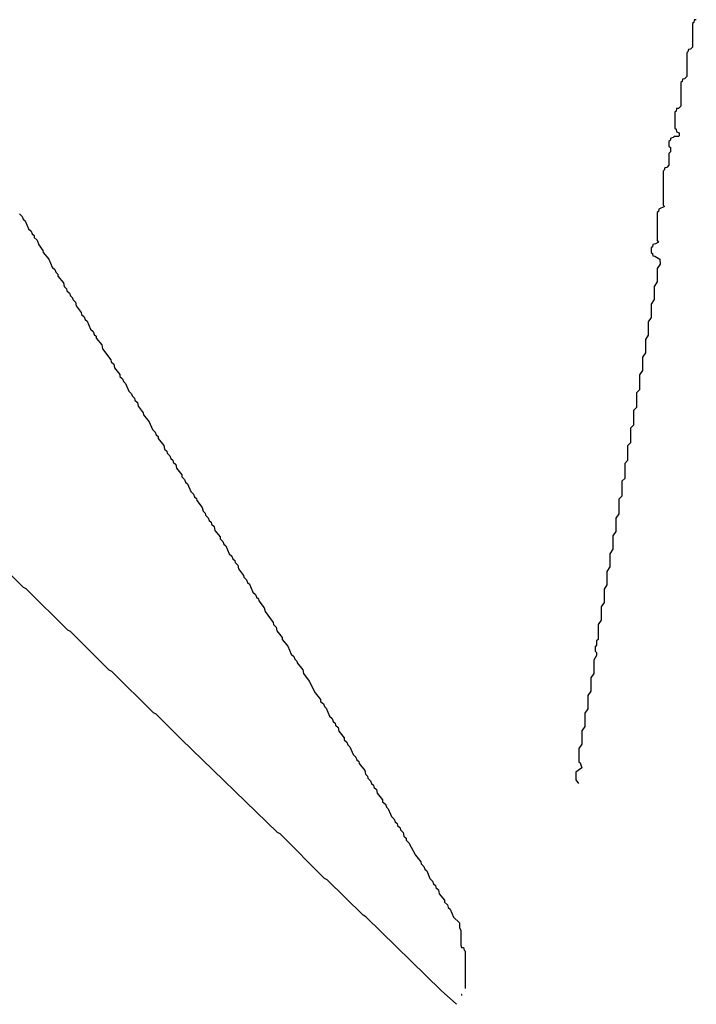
# Model space of a CAD drawing. Extents: x 2106670 to 2323771, y 35271 to 224896.
# Tile 276 of 419: x 2317031 to 2321615, y 84254 to 90920. Entities that reach past the tile are written whole.
import ezdxf

# ---------------------------------------------------------------- set-up
doc = ezdxf.new("R2010")
doc.units = 0

msp = doc.modelspace()

# ---------------------------------------------------------------- linework, layer by layer
at = {"layer": '0CON20XD'}
for points in [[(2321615.2, 90920.2), (2321601.7, 90918.3), (2321598.3, 90901.7), (2321590, 90895), (2321590, 90735), (2321575, 90720), (2321561.7, 90718.3), (2321558.3, 90701.7), (2321550, 90695), (2321550, 90535), (2321535, 90520), (2321521.7, 90518.3), (2321518.3, 90501.7), (2321510, 90495), (2321510, 90335), (2321495, 90320), (2321481.7, 90318.3), (2321478.3, 90301.7), (2321470, 90295), (2321470, 90185), (2321478.3, 90178.3), (2321481.7, 90161.7), (2321500, 90155), (2321500, 90135), (2321495, 90130), (2321465, 90130), (2321458.3, 90121.7), (2321441.7, 90118.3), (2321438.3, 90101.7), (2321430, 90095), (2321430, 90065), (2321440, 90055), (2321440, 90025), (2321430, 90015), (2321430, 89935), (2321415, 89920), (2321401.7, 89918.3), (2321398.3, 89901.7), (2321390, 89895), (2321390, 89665), (2321400, 89655), (2321361.7, 89638.3), (2321358.3, 89621.7), (2321350, 89615), (2321350, 89425), (2321360, 89415), (2321338.3, 89401.7), (2321321.7, 89398.3), (2321318.3, 89381.7), (2321310, 89375), (2321310, 89345), (2321318.3, 89338.3), (2321321.7, 89321.7), (2321335, 89320), (2321368.3, 89298.3), (2321370, 89265), (2321350, 89235), (2321350, 89145), (2321330, 89115), (2321330, 89025), (2321310, 88995), (2321310, 88905), (2321290, 88875), (2321290, 88785), (2321270, 88755), (2321270, 88665), (2321250, 88635), (2321250, 88545), (2321230, 88515), (2321230, 88415), (2321210, 88395), (2321210, 88295), (2321190, 88275), (2321190, 88175), (2321170, 88155), (2321170, 88055), (2321150, 88035), (2321150, 87935), (2321130, 87915), (2321130, 87815), (2321110, 87795), (2321110, 87695), (2321090, 87675), (2321090, 87575), (2321070, 87545), (2321070, 87455), (2321050, 87425), (2321050, 87335), (2321030, 87305), (2321030, 87215), (2321010, 87185), (2321010, 87095), (2320990, 87065), (2320990, 86975), (2320970, 86945), (2320970, 86855), (2320950, 86825), (2320950, 86725), (2320940, 86715), (2320940, 86685), (2320930, 86675), (2320930, 86645), (2320940, 86635), (2320940, 86615), (2320920, 86585), (2320920, 86495), (2320900, 86465), (2320900, 86375), (2320880, 86345), (2320880, 86255), (2320860, 86225), (2320860, 86135), (2320840, 86105), (2320840, 86015), (2320820, 85985), (2320820, 85895), (2320828.3, 85888.3), (2320840, 85855), (2320800, 85825), (2320800, 85775), (2320817.8, 85748.3)], [(2317030, 89605), (2317048.3, 89588.3), (2317055, 89570), (2317068.3, 89558.3), (2317090, 89505), (2317108.3, 89488.3), (2317115, 89470), (2317128.3, 89458.3), (2317130, 89445), (2317148.3, 89428.3), (2317160, 89395), (2317188.3, 89358.3), (2317190, 89345), (2317228.3, 89298.3), (2317250, 89245), (2317268.3, 89228.3), (2317275, 89210), (2317288.3, 89198.3), (2317290, 89185), (2317328.3, 89138.3), (2317333, 89113), (2317348.3, 89098.3), (2317350, 89085), (2317368.3, 89068.3), (2317375, 89050), (2317388.3, 89038.3), (2317390, 89025), (2317408.3, 89008.3), (2317413, 88983), (2317448.3, 88938.3), (2317450, 88925), (2317468.3, 88908.3), (2317475, 88890), (2317488.3, 88878.3), (2317510, 88825), (2317528.3, 88808.3), (2317535, 88790), (2317548.3, 88778.3), (2317550, 88765), (2317588.3, 88718.3), (2317593, 88693), (2317648.3, 88618.3), (2317650, 88605), (2317668.3, 88588.3), (2317673, 88563), (2317708.3, 88518.3), (2317710, 88505), (2317728.3, 88488.3), (2317735, 88470), (2317748.3, 88458.3), (2317770, 88405), (2317788.3, 88388.3), (2317793, 88373), (2317808.3, 88358.3), (2317810, 88345), (2317828.3, 88328.3), (2317833, 88303), (2317868.3, 88258.3), (2317870, 88245), (2317908.3, 88198.3), (2317930, 88145), (2317948.3, 88128.3), (2317955, 88110), (2317968.3, 88098.3), (2317970, 88085), (2318008.3, 88038.3), (2318013, 88013), (2318028.3, 87998.3), (2318030, 87985), (2318048.3, 87968.3), (2318055, 87950), (2318068.3, 87938.3), (2318070, 87925), (2318088.3, 87908.3), (2318093, 87883), (2318128.3, 87838.3), (2318130, 87825), (2318148.3, 87808.3), (2318155, 87790), (2318168.3, 87778.3), (2318190, 87725), (2318208.3, 87708.3), (2318215, 87690), (2318228.3, 87678.3), (2318230, 87665), (2318268.3, 87618.3), (2318273, 87593), (2318288.3, 87578.3), (2318290, 87565), (2318308.3, 87548.3), (2318315, 87530), (2318328.3, 87518.3), (2318330, 87505), (2318348.3, 87488.3), (2318353, 87463), (2318388.3, 87418.3), (2318390, 87405), (2318408.3, 87388.3), (2318415, 87370), (2318428.3, 87358.3), (2318450, 87305), (2318468.3, 87288.3), (2318475, 87270), (2318488.3, 87258.3), (2318490, 87245), (2318508.3, 87228.3), (2318513, 87203), (2318548.3, 87158.3), (2318550, 87145), (2318568.3, 87128.3), (2318575, 87110), (2318588.3, 87098.3), (2318610, 87045), (2318628.3, 87028.3), (2318635, 87010), (2318648.3, 86998.3), (2318650, 86985), (2318688.3, 86938.3), (2318693, 86913), (2318748.3, 86838.3), (2318750, 86825), (2318768.3, 86808.3), (2318773, 86783), (2318808.3, 86738.3), (2318810, 86725), (2318848.3, 86678.3), (2318870, 86625), (2318888.3, 86608.3), (2318895, 86590), (2318908.3, 86578.3), (2318910, 86565), (2318948.3, 86518.3), (2318953, 86493), (2318991.7, 86441.7), (2319033, 86363), (2319068.3, 86318.3), (2319070, 86305), (2319088.3, 86288.3), (2319095, 86270), (2319108.3, 86258.3), (2319130, 86205), (2319148.3, 86188.3), (2319155, 86170), (2319168.3, 86158.3), (2319170, 86145), (2319188.3, 86128.3), (2319193, 86103), (2319228.3, 86058.3), (2319230, 86045), (2319248.3, 86028.3), (2319255, 86010), (2319268.3, 85998.3), (2319290, 85945), (2319308.3, 85928.3), (2319315, 85910), (2319328.3, 85898.3), (2319330, 85885), (2319368.3, 85838.3), (2319373, 85813), (2319388.3, 85798.3), (2319390, 85785), (2319408.3, 85768.3), (2319415, 85750), (2319428.3, 85738.3), (2319430, 85725), (2319448.3, 85708.3), (2319453, 85683), (2319488.3, 85638.3), (2319490, 85625), (2319508.3, 85608.3), (2319515, 85590), (2319528.3, 85578.3), (2319550, 85525), (2319568.3, 85508.3), (2319575, 85490), (2319588.3, 85478.3), (2319590, 85465), (2319608.3, 85448.3), (2319610, 85435), (2319628.3, 85418.3), (2319633, 85393), (2319648.3, 85378.3), (2319650, 85365), (2319668.3, 85348.3), (2319713, 85263), (2319748.3, 85218.3), (2319750, 85205), (2319768.3, 85188.3), (2319775, 85170), (2319788.3, 85158.3), (2319810, 85105), (2319828.3, 85088.3), (2319835, 85070), (2319848.3, 85058.3), (2319850, 85045), (2319868.3, 85028.3), (2319873, 85003), (2319908.3, 84958.3), (2319910, 84945), (2319928.3, 84928.3), (2319935, 84910), (2319948.3, 84898.3), (2319970, 84845), (2320010, 84805), (2320010, 84775), (2320020, 84755), (2320020, 84655), (2320025, 84640), (2320038.3, 84638.3), (2320041.7, 84621.7), (2320050, 84615), (2320050, 84360.9)], [(2319990.2, 84254.3), (2319887, 84347), (2319375, 84847.5), (2319357, 84857), (2319115, 85097.5), (2319097, 85107), (2318795, 85407.5), (2318777, 85417), (2318125, 86050), (2317955, 86217.5), (2317937, 86227), (2317655, 86507.5), (2317637, 86517), (2317375, 86777.5), (2317357, 86787), (2317075, 87067.5), (2317057, 87077), (2316795, 87337.5)], [(2320027.2, 84320.3), (2320025, 84320), (2320024.3, 84315)]]:
    msp.add_lwpolyline(points, dxfattribs=at)

doc.saveas('drawing.dxf')
